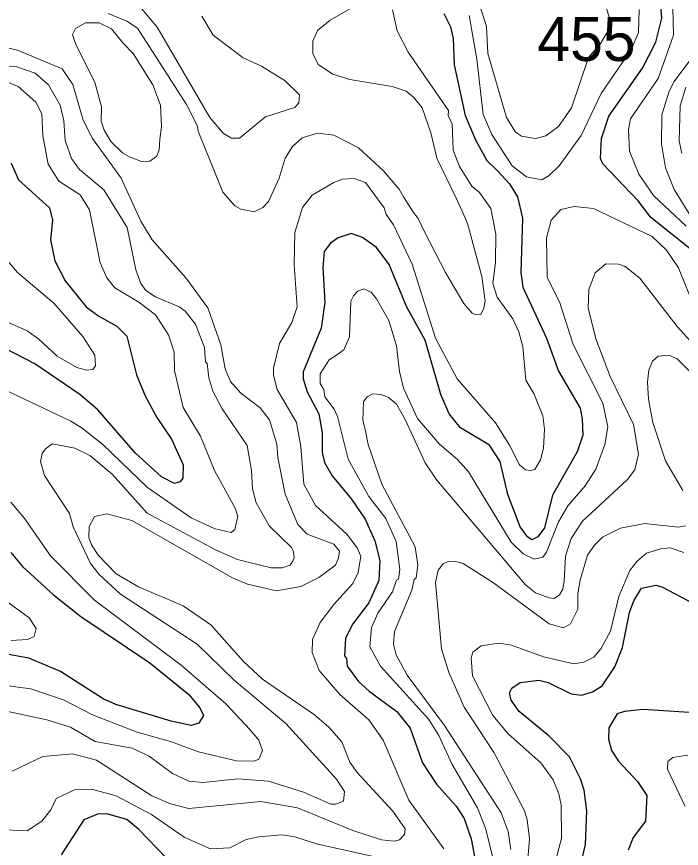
# Model space of a CAD drawing. Extents: x 673.6 to 698.9, y 7012 to 7040.1.
# Drawn here: x 677.012 to 678.22, y 7014.97 to 7016.482 of the extents above; entities that cross this region are included whole.
import ezdxf

# ---------------------------------------------------------------- set-up
doc = ezdxf.new("R2010")
doc.units = 0
doc.header["$LTSCALE"] = 0.032
doc.layers.add('1', color=7, linetype='Continuous', lineweight=25)
doc.layers.add('2', color=7, linetype='Continuous', lineweight=13)
doc.layers.add('21', color=7, linetype='Continuous')

msp = doc.modelspace()

# ---------------------------------------------------------------- linework, layer by layer
at = {"layer": '1'}
for points in [[(678.2427, 7016.0549), (678.1649, 7016.1165), (678.1417, 7016.1469), (678.0773, 7016.214), (678.0732, 7016.2241), (678.0749, 7016.2603), (678.0887, 7016.3007), (678.1499, 7016.3881), (678.1737, 7016.435), (678.1848, 7016.4786), (678.1825, 7016.5066)], [(677.7882, 7016.4872), (677.8004, 7016.4634), (677.8053, 7016.442), (677.807, 7016.3939), (677.8275, 7016.3018), (677.846, 7016.2575), (677.8664, 7016.2204), (677.8859, 7016.2014), (677.8935, 7016.1938), (677.908, 7016.1777), (677.9223, 7016.1539), (677.9318, 7016.1153), (677.9286, 7016.0164), (677.9321, 7015.9897), (677.9753, 7015.8971), (677.9969, 7015.8375), (678.0362, 7015.7702), (678.0403, 7015.7504), (678.0411, 7015.7213), (678.0311, 7015.691), (677.986, 7015.6121), (677.9716, 7015.5525), (677.9597, 7015.536), (677.9485, 7015.5307), (677.9407, 7015.5363), (677.9272, 7015.5546), (677.905, 7015.6132), (677.8907, 7015.6732), (677.8715, 7015.703), (677.8185, 7015.7341), (677.7982, 7015.7595), (677.7831, 7015.7948), (677.7543, 7015.8934), (677.7211, 7015.9534), (677.6888, 7016.0312), (677.6659, 7016.0618), (677.6406, 7016.0804), (677.62, 7016.0878), (677.5965, 7016.0796), (677.5825, 7016.07), (677.5712, 7016.0547), (677.5682, 7016.0258), (677.5721, 7015.9621), (677.5657, 7015.9155), (677.5325, 7015.8359), (677.5325, 7015.8231), (677.54, 7015.7997), (677.5613, 7015.76), (677.567, 7015.725), (677.5671, 7015.6896), (677.5713, 7015.6714), (677.5856, 7015.647), (677.6207, 7015.6048), (677.6452, 7015.5685), (677.663, 7015.529), (677.672, 7015.4933)], [(677.0016, 7016.2151), (677.0149, 7016.1852), (677.0713, 7016.1342), (677.0772, 7016.1119), (677.0732, 7016.0763), (677.0815, 7016.0378), (677.0999, 7016.0012), (677.1382, 7015.954), (677.161, 7015.9371), (677.1939, 7015.9189), (677.212, 7015.9008), (677.2296, 7015.8308), (677.2454, 7015.7923), (677.2667, 7015.753), (677.2935, 7015.714), (677.3146, 7015.667), (677.3137, 7015.6426), (677.3094, 7015.6362)], [(677.1266, 7015.7949), (677.0451, 7015.8505), (676.9728, 7015.8878)], [(677.3094, 7015.6362), (677.2989, 7015.6332), (677.2749, 7015.6455), (677.2279, 7015.6885), (677.1593, 7015.7669), (677.1266, 7015.7949)], [(677.0011, 7015.508), (677.0224, 7015.4825), (677.0788, 7015.431), (677.1282, 7015.3914), (677.254, 7015.307), (677.3249, 7015.2497), (677.3451, 7015.2254), (677.3516, 7015.2116), (677.3433, 7015.1975), (677.3289, 7015.1935), (677.2929, 7015.2014), (677.1922, 7015.2318), (677.1693, 7015.2418), (677.0913, 7015.2914), (677.0341, 7015.3158), (676.9632, 7015.3287)], [(677.672, 7015.4933), (677.6705, 7015.4567), (677.6522, 7015.4165), (677.6233, 7015.3783), (677.6097, 7015.352), (677.608, 7015.3201)], [(678.0319, 7014.918), (678.046, 7014.9772), (678.0485, 7015.0381), (678.0438, 7015.0758), (678.0369, 7015.0967), (678.0171, 7015.1361), (677.9792, 7015.1747), (677.9256, 7015.2185), (677.9112, 7015.2396), (677.908, 7015.2527), (677.9124, 7015.2615), (677.927, 7015.2717), (677.9614, 7015.2755), (677.9785, 7015.2712), (678.0203, 7015.251), (678.0387, 7015.2485), (678.0588, 7015.2548), (678.0764, 7015.2657), (678.0995, 7015.3002), (678.1136, 7015.335), (678.1263, 7015.3989), (678.1341, 7015.4201), (678.1481, 7015.443), (678.1739, 7015.4481), (678.185, 7015.4456), (678.2438, 7015.4145)], [(677.608, 7015.3201), (677.6114, 7015.315), (677.6129, 7015.3011), (677.6334, 7015.2732), (677.6527, 7015.2555), (677.7031, 7015.219), (677.7275, 7015.1882), (677.75, 7015.1253), (677.7752, 7015.087), (677.811, 7015.047), (677.8256, 7015.0244), (677.8382, 7014.9876), (677.8554, 7014.8975)], [(678.2347, 7015.2172), (678.1512, 7015.2222), (678.1168, 7015.219), (678.1036, 7015.2146), (678.0884, 7015.1892), (678.0881, 7015.1687), (678.0934, 7015.1482), (678.1058, 7015.1286), (678.1406, 7015.0914), (678.1578, 7015.0663), (678.1553, 7015.0195), (678.133, 7014.9899), (678.1235, 7014.9669)], [(677.3159, 7014.9194), (677.2338, 7015.0045), (677.2124, 7015.0225), (677.1758, 7015.033), (677.1588, 7015.0325), (677.1342, 7015.0217), (677.0928, 7014.9584)]]:
    msp.add_lwpolyline(points, dxfattribs=at)
at = {"layer": '2'}
for points in [[(677.3485, 7016.4822), (677.369, 7016.448), (677.4234, 7016.4067), (677.4569, 7016.3914), (677.5001, 7016.3651), (677.5259, 7016.3393), (677.525, 7016.3252), (677.5175, 7016.3167), (677.4641, 7016.2998), (677.417, 7016.2609), (677.4024, 7016.2609), (677.3877, 7016.2693), (677.3633, 7016.2983), (677.2675, 7016.4628), (677.2328, 7016.5038), (677.2111, 7016.5171), (677.1549, 7016.5327), (677.1183, 7016.5387), (677.0344, 7016.5436), (677.0201, 7016.5476), (676.9978, 7016.5655)], [(677.1783, 7016.4873), (677.212, 7016.4736), (677.2317, 7016.4604), (677.3206, 7016.322), (677.3409, 7016.2823), (677.3419, 7016.2732), (677.3864, 7016.1625), (677.4082, 7016.1377), (677.4192, 7016.1316), (677.4437, 7016.1269), (677.4597, 7016.1348), (677.4696, 7016.1454), (677.4893, 7016.1882), (677.5, 7016.2245), (677.5132, 7016.2457), (677.5311, 7016.2616), (677.5589, 7016.2698), (677.5884, 7016.2665), (677.6333, 7016.2435), (677.6782, 7016.2022), (677.7074, 7016.1678), (677.7154, 7016.1541), (677.7335, 7016.1257), (677.7419, 7016.1146), (677.7526, 7016.0917), (677.7915, 7016.0164), (677.8247, 7015.9602), (677.8401, 7015.9426), (677.8467, 7015.9395), (677.8555, 7015.9402), (677.861, 7015.9516), (677.8636, 7015.9644), (677.8578, 7016.0093), (677.8315, 7016.1057), (677.8218, 7016.128), (677.8116, 7016.1505), (677.776, 7016.2247), (677.7648, 7016.2706), (677.7492, 7016.3161), (677.7341, 7016.3345), (677.7198, 7016.3461), (677.6945, 7016.3546), (677.6176, 7016.3676), (677.5864, 7016.3768), (677.5603, 7016.3949), (677.5506, 7016.4145), (677.5506, 7016.437), (677.5589, 7016.4564), (677.5817, 7016.4752), (677.6292, 7016.5026)], [(677.6954, 7016.4943), (677.7035, 7016.4557), (677.7236, 7016.4168), (677.7967, 7016.3111)], [(677.8348, 7016.4837), (677.8483, 7016.4045), (677.86, 7016.3038), (677.8755, 7016.2674), (677.9125, 7016.2103), (677.9385, 7016.1903), (677.9668, 7016.1853), (677.98, 7016.1931), (677.9984, 7016.2107), (678.0382, 7016.2656), (678.0747, 7016.3418), (678.1296, 7016.4223), (678.1422, 7016.4526), (678.1438, 7016.4946)], [(678.2291, 7016.1007), (678.1699, 7016.1566), (678.1433, 7016.1955), (678.126, 7016.2369), (678.1242, 7016.2764), (678.1276, 7016.2958), (678.1779, 7016.3691), (678.2063, 7016.4477), (678.2047, 7016.4979)], [(677.5914, 7015.485), (677.5972, 7015.4979), (677.5989, 7015.5104), (677.5882, 7015.5228), (677.5399, 7015.5411), (677.523, 7015.5588), (677.5001, 7015.6138), (677.4866, 7015.6807), (677.4848, 7015.7048), (677.4716, 7015.7488), (677.4547, 7015.7708), (677.4197, 7015.7973), (677.4006, 7015.8188), (677.3909, 7015.8415), (677.3829, 7015.8852), (677.3593, 7015.9523), (677.3196, 7016.0068), (677.2584, 7016.0758), (677.2378, 7016.1101), (677.2017, 7016.1883), (677.1495, 7016.2599), (677.1329, 7016.2936), (677.1142, 7016.3585), (677.0948, 7016.3865), (677.0131, 7016.421), (676.969, 7016.4309)], [(678.2447, 7016.4139), (678.207, 7016.3636), (678.1982, 7016.3462), (678.185, 7016.3033), (678.1842, 7016.2505), (678.1917, 7016.207), (678.2073, 7016.1677), (678.2639, 7016.0767)], [(676.9667, 7016.3921), (677.0124, 7016.3907), (677.0455, 7016.3791), (677.0697, 7016.3577), (677.0912, 7016.3209), (677.0976, 7016.292), (677.1003, 7016.2567), (677.1117, 7016.2238), (677.126, 7016.2038), (677.1701, 7016.1671), (677.213, 7016.0984), (677.2282, 7016.0212), (677.2374, 7015.9965), (677.2466, 7015.9839), (677.2643, 7015.9726), (677.3073, 7015.9542), (677.3182, 7015.9465), (677.3369, 7015.923), (677.3533, 7015.8803), (677.3551, 7015.8543), (677.3582, 7015.8512), (677.3614, 7015.8251), (677.3683, 7015.8011), (677.3853, 7015.7688), (677.4308, 7015.7021), (677.4388, 7015.6568), (677.4405, 7015.6236), (677.4473, 7015.5982), (677.4713, 7015.5559), (677.5118, 7015.517), (677.5149, 7015.5097), (677.5161, 7015.4985), (677.5141, 7015.492), (677.5088, 7015.4849), (677.4944, 7015.4801), (677.4745, 7015.48), (677.4136, 7015.495), (677.3735, 7015.5127), (677.2494, 7015.5792), (677.1857, 7015.6502), (677.145, 7015.6839), (677.1175, 7015.6976), (677.0765, 7015.7051), (677.0634, 7015.6954), (677.0582, 7015.6874), (677.0551, 7015.6733), (677.0622, 7015.6477), (677.108, 7015.5786), (677.1144, 7015.5546), (677.1463, 7015.4875), (677.162, 7015.4675), (677.2008, 7015.4323), (677.3402, 7015.3412)], [(676.9629, 7015.8163), (677.1101, 7015.7463), (677.1309, 7015.7337), (677.1682, 7015.7039), (677.2498, 7015.626), (677.3294, 7015.571), (677.3709, 7015.5512), (677.4017, 7015.5444), (677.4085, 7015.5495), (677.414, 7015.5739), (677.4089, 7015.5884), (677.3714, 7015.6567), (677.3461, 7015.7189), (677.3143, 7015.7713), (677.2986, 7015.8383), (677.2982, 7015.8721), (677.2876, 7015.9034), (677.264, 7015.94), (677.2339, 7015.9626), (677.1902, 7015.9885), (677.1757, 7016.007), (677.1636, 7016.0343), (677.1443, 7016.1308), (677.1272, 7016.1579), (677.0885, 7016.1829), (677.0692, 7016.2136), (677.0592, 7016.2649), (677.0576, 7016.3052), (677.0466, 7016.326), (677.0147, 7016.3546), (676.9938, 7016.3634)], [(678.2212, 7016.2332), (678.2163, 7016.2562), (678.2179, 7016.3195), (678.2284, 7016.3533)], [(677.7967, 7016.3111), (677.7963, 7016.3022), (677.8036, 7016.2865), (677.8054, 7016.239), (677.8169, 7016.2091), (677.8393, 7016.1734)], [(677.8393, 7016.1734), (677.8532, 7016.1618), (677.8741, 7016.1327), (677.8833, 7016.0865), (677.8825, 7016.0349), (677.8778, 7015.9965), (677.8854, 7015.9716), (677.914, 7015.9326), (677.9251, 7015.909), (677.9319, 7015.8816), (677.9377, 7015.8208), (677.9524, 7015.7965), (677.9687, 7015.7562), (677.9714, 7015.7318), (677.9695, 7015.6975), (677.9645, 7015.676), (677.954, 7015.6588), (677.9459, 7015.6567), (677.9372, 7015.6577), (677.9258, 7015.6671), (677.9078, 7015.703), (677.8826, 7015.7436), (677.813, 7015.8235), (677.7731, 7015.8971), (677.7312, 7016.0319), (677.697, 7016.1034), (677.6834, 7016.1218), (677.6803, 7016.1342), (677.6458, 7016.1801), (677.6257, 7016.1873), (677.6045, 7016.186), (677.5887, 7016.1804), (677.549, 7016.1572), (677.5316, 7016.1347), (677.5178, 7016.0894), (677.5161, 7016.0304), (677.5218, 7015.9542), (677.5124, 7015.9257), (677.4895, 7015.8878), (677.4791, 7015.8425), (677.479, 7015.8299), (677.4857, 7015.8039), (677.5207, 7015.7442), (677.5283, 7015.6995), (677.5341, 7015.6317), (677.5551, 7015.5932), (677.6119, 7015.5412), (677.6307, 7015.5161), (677.6375, 7015.5013), (677.6327, 7015.4714), (677.6233, 7015.4517), (677.5882, 7015.4133), (677.5638, 7015.3807), (677.5498, 7015.3494), (677.5492, 7015.3258), (677.5621, 7015.2936), (677.5992, 7015.2497), (677.6522, 7015.2034), (677.6781, 7015.1667), (677.7251, 7015.0578), (677.7882, 7014.9695)], [(678.2515, 7015.9347), (678.2153, 7016.0249), (678.1934, 7016.0574), (678.1672, 7016.0822), (678.0609, 7016.133), (678.0252, 7016.1367), (678.0013, 7016.131), (677.9837, 7016.112), (677.9753, 7016.0795), (677.9764, 7016.0082)], [(676.9958, 7016.0375), (677.0134, 7016.0166), (677.0792, 7015.9606), (677.1319, 7015.9006), (677.1537, 7015.8664), (677.1553, 7015.847), (677.1505, 7015.8405), (677.139, 7015.8393), (677.1211, 7015.8437), (677.0857, 7015.8648), (677.052, 7015.8957), (677.0309, 7015.9108), (676.9918, 7015.9279)], [(678.2668, 7015.8591), (678.2127, 7015.9184), (678.1449, 7016.0066), (678.1181, 7016.0273), (678.1058, 7016.0318), (678.0828, 7016.0323), (678.0639, 7016.0158), (678.0519, 7015.9855), (678.0511, 7015.9523), (678.0648, 7015.8959), (678.0911, 7015.8276), (678.1332, 7015.7406), (678.1422, 7015.6864), (678.1356, 7015.658), (678.1227, 7015.6406), (678.0406, 7015.565), (678.0199, 7015.5335), (678.01, 7015.501), (678.0074, 7015.4564), (678.0047, 7015.4413), (677.9989, 7015.4307), (677.9892, 7015.4243), (677.9799, 7015.4251), (677.9554, 7015.4346), (677.937, 7015.449), (677.7757, 7015.6391), (677.7547, 7015.671), (677.7181, 7015.7492), (677.7024, 7015.7773), (677.6875, 7015.79), (677.6742, 7015.7947), (677.6591, 7015.7963), (677.6494, 7015.7908), (677.6427, 7015.7813), (677.641, 7015.7476), (677.6458, 7015.7289), (677.6509, 7015.7039), (677.6756, 7015.6318), (677.7362, 7015.5178), (677.7412, 7015.4846), (677.7379, 7015.4616), (677.7347, 7015.4584), (677.7304, 7015.4395), (677.6985, 7015.3639), (677.6969, 7015.3413), (677.7018, 7015.3219), (677.722, 7015.2847), (677.7895, 7015.1936), (677.8927, 7015.0348), (677.9056, 7015.0007), (677.9105, 7014.9681)], [(677.9764, 7016.0082), (677.9996, 7015.9615), (678.0238, 7015.8855), (678.0776, 7015.7793), (678.0864, 7015.7362), (678.0813, 7015.7041), (678.0646, 7015.6595), (678.0454, 7015.6291), (678.0139, 7015.5923), (677.997, 7015.5634), (677.9751, 7015.5083), (677.9685, 7015.4994), (677.9527, 7015.4958), (677.9325, 7015.5055), (677.9108, 7015.5267), (677.8334, 7015.6545), (677.8133, 7015.6767), (677.7804, 7015.7047), (677.7409, 7015.7511), (677.7149, 7015.8067), (677.7077, 7015.8368), (677.7023, 7015.8831), (677.6885, 7015.9295), (677.6659, 7015.9686), (677.6563, 7015.9806), (677.6428, 7015.987), (677.6324, 7015.9828), (677.624, 7015.9742), (677.6195, 7015.9645), (677.6168, 7015.8995), (677.6064, 7015.8763), (677.5918, 7015.865), (677.5803, 7015.8581), (677.5638, 7015.8326), (677.5638, 7015.8149), (677.5702, 7015.8037), (677.5721, 7015.7908), (677.5892, 7015.7685), (677.5951, 7015.7551), (677.6144, 7015.6773), (677.6522, 7015.6095), (677.683, 7015.5694), (677.7018, 7015.5278), (677.7082, 7015.4768), (677.7058, 7015.4593), (677.7025, 7015.4575), (677.695, 7015.4362), (677.6683, 7015.3974), (677.6567, 7015.3712), (677.6542, 7015.3366), (677.6736, 7015.3012), (677.7614, 7015.2041), (677.7792, 7015.1749), (677.8038, 7015.1223), (677.8497, 7015.0437), (677.8651, 7015.0047), (677.8774, 7014.9531)], [(678.2229, 7015.6202), (678.1918, 7015.6741), (678.1685, 7015.7443), (678.1604, 7015.7867), (678.1586, 7015.8174), (678.1611, 7015.8391), (678.1676, 7015.8553), (678.1782, 7015.8647), (678.1977, 7015.8663), (678.2126, 7015.8597), (678.3081, 7015.7635)], [(676.9872, 7015.2664), (677.0378, 7015.2598), (677.0979, 7015.2396), (677.1498, 7015.2129), (677.2312, 7015.1814), (677.2916, 7015.1643), (677.3425, 7015.1454), (677.4118, 7015.1293), (677.4439, 7015.1286), (677.4521, 7015.1321), (677.4586, 7015.1478), (677.4523, 7015.1669), (677.436, 7015.1861), (677.3922, 7015.2325), (677.3109, 7015.3032), (677.1534, 7015.4213), (677.0735, 7015.5016), (677.0267, 7015.5691), (677.0014, 7015.5995)], [(677.0037, 7015.1101), (677.0592, 7015.1371), (677.1131, 7015.1416), (677.1572, 7015.1303), (677.2577, 7015.0654), (677.2917, 7015.0509), (677.3247, 7015.0423), (677.4556, 7015.0552), (677.5223, 7015.0438), (677.6232, 7015.0025), (677.6752, 7014.9858), (677.6982, 7014.983), (677.7079, 7014.9854), (677.717, 7014.995), (677.7181, 7015.0058), (677.6958, 7015.0375), (677.6308, 7015.1078), (677.6176, 7015.1266), (677.6032, 7015.1635), (677.5796, 7015.1906), (677.5532, 7015.2127), (677.4588, 7015.2777), (677.4243, 7015.3097), (677.3648, 7015.3765), (677.3147, 7015.411), (677.2333, 7015.4455), (677.1925, 7015.4687), (677.1605, 7015.5021), (677.1478, 7015.5215), (677.143, 7015.5352), (677.1436, 7015.5552), (677.1532, 7015.5732), (677.1758, 7015.5779), (677.2214, 7015.5658), (677.4042, 7015.462)], [(677.9385, 7014.9211), (677.9441, 7014.9872), (677.9402, 7015.0218), (677.9352, 7015.0385), (677.8803, 7015.1437), (677.8257, 7015.2264), (677.7975, 7015.2897), (677.7841, 7015.3327), (677.7733, 7015.4535), (677.7784, 7015.4755), (677.787, 7015.4869), (677.7965, 7015.4913), (677.8076, 7015.492), (677.8235, 7015.4877), (677.879, 7015.4526), (677.9802, 7015.378), (678.0058, 7015.3709), (678.0188, 7015.3783), (678.0321, 7015.4049), (678.0322, 7015.4335), (678.0362, 7015.4576), (678.0498, 7015.5028), (678.0622, 7015.5209), (678.0771, 7015.5357), (678.1096, 7015.5517), (678.1537, 7015.5606), (678.2145, 7015.5541), (678.2287, 7015.556)], [(677.9895, 7014.9402), (678.0025, 7014.988), (678.0016, 7015.0491), (677.9974, 7015.0691), (677.9871, 7015.0944), (677.9651, 7015.1256), (677.9055, 7015.1785), (677.8775, 7015.2113), (677.8404, 7015.2838), (677.8383, 7015.316), (677.8414, 7015.3264), (677.8562, 7015.3379), (677.8884, 7015.3428), (677.9115, 7015.3395), (677.9699, 7015.3182), (678.0249, 7015.3052), (678.0433, 7015.3083), (678.0613, 7015.3173), (678.0742, 7015.3325), (678.0916, 7015.3649), (678.1066, 7015.4277), (678.1265, 7015.4752), (678.14, 7015.4919), (678.1571, 7015.5063), (678.1833, 7015.5146), (678.2001, 7015.5161), (678.225, 7015.5077)], [(677.4042, 7015.462), (677.4316, 7015.4505), (677.4841, 7015.4383), (677.5285, 7015.4462), (677.5615, 7015.4625), (677.5914, 7015.485)], [(676.9661, 7015.4387), (677.0345, 7015.3889), (677.0475, 7015.3698), (677.0435, 7015.3549), (677.0315, 7015.3495), (677.0016, 7015.3479)], [(677.3402, 7015.3412), (677.4074, 7015.2757), (677.501, 7015.1969), (677.5936, 7015.0961), (677.6081, 7015.0733), (677.6061, 7015.056)], [(677.6061, 7015.056), (677.5916, 7015.0504), (677.583, 7015.0504), (677.5335, 7015.072), (677.4697, 7015.0923), (677.4141, 7015.0963), (677.3512, 7015.0898), (677.3251, 7015.0919), (677.2949, 7015.1059), (677.2528, 7015.1376), (677.2221, 7015.1521), (677.1548, 7015.1642), (677.1095, 7015.1903), (677.0665, 7015.2037), (676.9336, 7015.2321)], [(678.2319, 7015.1397), (678.2047, 7015.1353), (678.1959, 7015.128), (678.195, 7015.114), (678.2275, 7015.0462)], [(677.6685, 7014.9534), (677.5569, 7014.9785), (677.5174, 7014.9912), (677.4947, 7014.9944), (677.4523, 7014.9912), (677.429, 7014.9862), (677.3993, 7014.9709), (677.3645, 7014.969), (677.3162, 7014.9906), (677.2568, 7015.0316), (677.193, 7015.0656), (677.1503, 7015.0773), (677.1171, 7015.0767), (677.0834, 7015.0605), (677.0737, 7015.0401), (677.0578, 7015.0194), (677.031, 7015.002), (676.9251, 7015.0068)]]:
    msp.add_lwpolyline(points, dxfattribs=at)
for points in [[(677.8687, 7016.4145), (677.9023, 7016.2981), (677.919, 7016.2717), (677.9298, 7016.2643), (677.9553, 7016.26), (677.9741, 7016.2651), (677.9968, 7016.2822), (678.0206, 7016.3158), (678.0515, 7016.4071), (678.0732, 7016.4328), (678.0879, 7016.4569), (678.092, 7016.4715), (678.0828, 7016.5001), (678.0655, 7016.5188), (678.0338, 7016.5204), (677.9849, 7016.5065), (677.9544, 7016.5095), (677.932, 7016.5202), (677.9064, 7016.5389), (677.8912, 7016.5455), (677.8724, 7016.5486), (677.8531, 7016.5368), (677.8514, 7016.5089), (677.8661, 7016.4637)], [(677.1659, 7016.3178), (677.1539, 7016.3628), (677.1194, 7016.4311), (677.1134, 7016.449), (677.1187, 7016.4598), (677.1368, 7016.4703), (677.1616, 7016.4703), (677.1842, 7016.4594), (677.205, 7016.4341), (677.2235, 7016.4144), (677.2596, 7016.3577), (677.2736, 7016.3207), (677.2752, 7016.2822), (677.272, 7016.2591), (677.2711, 7016.2398), (677.2667, 7016.2279), (677.2542, 7016.2189), (677.2385, 7016.2181), (677.217, 7016.2266), (677.2044, 7016.2339), (677.1834, 7016.254), (677.1707, 7016.2755), (677.1652, 7016.2916)]]:
    msp.add_lwpolyline(points, close=True, dxfattribs=at)

# ---------------------------------------------------------------- texts
at = {"layer": '21'}
msp.add_text('455', height=0.08, dxfattribs=at).set_placement((677.9587, 7016.4011))

doc.saveas('drawing.dxf')
